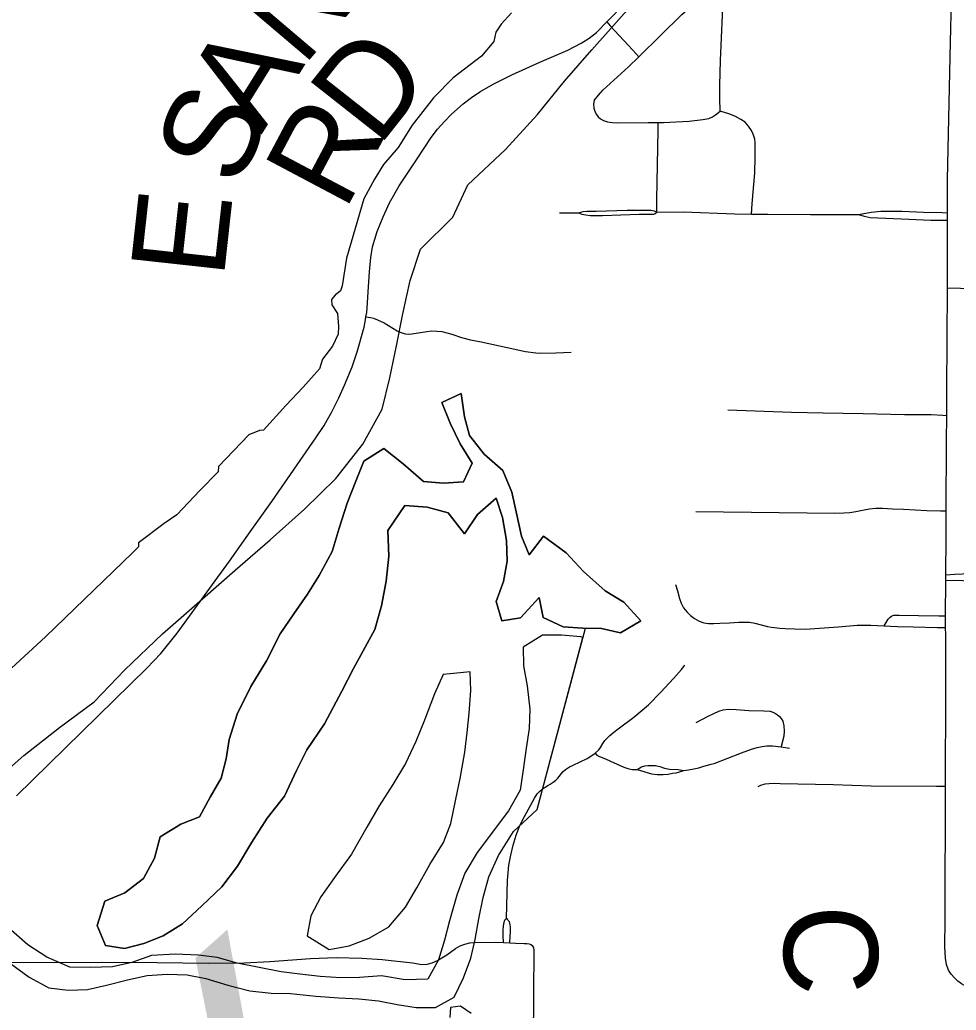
# Model space of a CAD drawing. Extents: x 0 to 34, y 0 to 22.
# Drawn here: x 5.3891 to 5.6728, y 18.8626 to 19.1628 of the extents above; entities that cross this region are included whole.
import ezdxf

# ---------------------------------------------------------------- set-up
doc = ezdxf.new("R2010")
doc.units = 0
for name, color, linetype in [('GM_X_Corporation', 7, 'Continuous'), ('GM_X_County_Road', 7, 'Continuous'), ('GM_X_County_Road_Text', 7, 'Continuous'), ('GM_X_County_Text', 7, 'Continuous'), ('GM_X_Major_Lake', 7, 'Continuous'), ('GM_X_Minor_River', 7, 'Continuous'), ('GM_X_Township_Road', 7, 'Continuous'), ('GM_X_Township_Road_Text', 7, 'Continuous')]:
    doc.layers.add(name, color=color, linetype=linetype)

msp = doc.modelspace()

# ---------------------------------------------------------------- linework, layer by layer
at = {"layer": 'GM_X_Corporation'}
msp.add_lwpolyline([(5.53804, 19.16489), (5.53491, 19.1615), (5.53335, 19.15907), (5.53265, 19.1562), (5.529, 19.15177), (5.5204, 19.14525), (5.51441, 19.13917), (5.50798, 19.13082), (5.50372, 19.12405), (5.49927, 19.11898), (5.4965, 19.11449), (5.49329, 19.1085), (5.48808, 19.09051), (5.48677, 19.08216), (5.48625, 19.08069), (5.4846, 19.07938), (5.48356, 19.078), (5.48365, 19.07643), (5.48538, 19.07382), (5.48564, 19.06983), (5.48556, 19.06748), (5.48382, 19.06383), (5.48078, 19.05992), (5.47991, 19.05705), (5.47496, 19.05149), (5.46966, 19.04593), (5.46288, 19.03846), (5.46175, 19.03828), (5.45845, 19.03698), (5.44932, 19.02742), (5.44914, 19.02578), (5.44359, 19.02012), (5.43664, 19.01274), (5.43281, 19.01013), (5.4251, 19.00425), (5.42508, 19.00301), (5.42334, 19.00135), (5.39692, 18.97581), (5.38137, 18.96156)], dxfattribs=at)
msp.add_lwpolyline([(5.53804, 19.16489), (5.53491, 19.1615), (5.53335, 19.15907), (5.53265, 19.1562), (5.529, 19.15177), (5.5204, 19.14525), (5.51441, 19.13917), (5.50798, 19.13082), (5.50372, 19.12405), (5.49927, 19.11898), (5.4965, 19.11449), (5.49329, 19.1085), (5.48808, 19.09051), (5.48677, 19.08216), (5.48625, 19.08069), (5.4846, 19.07938), (5.48356, 19.078), (5.48365, 19.07643), (5.48538, 19.07382), (5.48564, 19.06983), (5.48556, 19.06748), (5.48382, 19.06383), (5.48078, 19.05992), (5.47991, 19.05705), (5.47496, 19.05149), (5.46966, 19.04593), (5.46288, 19.03846), (5.46175, 19.03828), (5.45845, 19.03698), (5.44932, 19.02742), (5.44914, 19.02578), (5.44359, 19.02012), (5.43664, 19.01274), (5.43281, 19.01013), (5.4251, 19.00425), (5.42508, 19.00301), (5.42334, 19.00135), (5.39692, 18.97581), (5.38137, 18.96156)], dxfattribs=at)
at = {"layer": 'GM_X_County_Road'}
for points in [[(5.67014, 19.10206), (5.67014, 19.10434), (5.67013, 19.11432), (5.67096, 19.15158), (5.67146, 19.17329), (5.67138, 19.17787), (5.67097, 19.18372), (5.66994, 19.19099), (5.66932, 19.19432)], [(5.67013, 19.08151), (5.67016, 19.08649), (5.67014, 19.10206)], [(5.6699, 19.04285), (5.66994, 19.05042), (5.67013, 19.08151)], [(5.66973, 19.01394), (5.66985, 19.03495), (5.6699, 19.04285)], [(5.66961, 18.99299), (5.66963, 18.99458), (5.66963, 18.99492), (5.66968, 19.00567), (5.66973, 19.01394)], [(5.66956, 18.97859), (5.66954, 18.9821), (5.66961, 18.99299)], [(5.66954, 18.93053), (5.66965, 18.95937), (5.66958, 18.97639), (5.66956, 18.97859)], [(5.69312, 18.86585), (5.68487, 18.86739), (5.67878, 18.8687), (5.67726, 18.86915), (5.67578, 18.86977), (5.67439, 18.87059), (5.67322, 18.87143), (5.67221, 18.87244), (5.67119, 18.87351), (5.67046, 18.87476), (5.66978, 18.87645), (5.6695, 18.87831), (5.66932, 18.88181), (5.66938, 18.89006), (5.66954, 18.93053)]]:
    msp.add_lwpolyline(points, dxfattribs=at)
at = {"layer": 'GM_X_Major_Lake'}
msp.add_lwpolyline([(5.38029, 18.93104), (5.39035, 18.93977), (5.40116, 18.94832), (5.4116, 18.95611), (5.42089, 18.9658), (5.43228, 18.97663), (5.44442, 18.98726), (5.45429, 18.996), (5.46491, 19.00512), (5.47534, 19.01443), (5.48483, 19.02374), (5.49299, 19.03418), (5.49887, 19.04482), (5.50115, 19.05432), (5.50323, 19.064), (5.50513, 19.07369), (5.5074, 19.08376), (5.51044, 19.09326), (5.52031, 19.10294), (5.52486, 19.11282), (5.53624, 19.12346), (5.54592, 19.1341), (5.55408, 19.14416), (5.56242, 19.15366), (5.57552, 19.16848)], dxfattribs=at)
at = {"layer": 'GM_X_Minor_River'}
for p, q in [((5.5597, 18.97555), (5.55906, 18.97577)), ((5.51945, 18.96456), (5.51736, 18.96436))]:
    msp.add_line(p, q, dxfattribs=at)
for points in [[(5.41482, 18.89565), (5.42088, 18.89815), (5.42655, 18.90255), (5.42994, 18.90865), (5.43161, 18.91512), (5.43786, 18.91895), (5.44354, 18.92125), (5.44674, 18.92716), (5.45013, 18.93288), (5.45162, 18.93878), (5.45254, 18.94467), (5.45496, 18.95229), (5.4591, 18.96067), (5.4638, 18.96848), (5.46794, 18.97667), (5.47208, 18.98277), (5.47623, 18.98868), (5.47981, 18.9944), (5.48376, 19.00164), (5.48581, 19.00868), (5.48824, 19.0163), (5.49086, 19.02296), (5.4933, 19.02905), (5.49936, 19.03288), (5.50526, 19.02816), (5.51136, 19.02287), (5.51744, 19.02232), (5.52352, 19.02273), (5.52614, 19.02845), (5.52251, 19.03432), (5.51944, 19.04058), (5.51694, 19.04684), (5.52281, 19.04953), (5.52379, 19.0425), (5.52534, 19.03681), (5.52974, 19.03113), (5.53546, 19.02621), (5.53815, 19.01957), (5.53951, 19.01369), (5.54106, 19.00628), (5.54337, 19.00059), (5.54771, 19.00631), (5.55457, 19.00121), (5.55991, 18.99554), (5.5664, 18.98968), (5.57211, 18.98628), (5.57726, 18.9806), (5.57102, 18.97696), (5.56532, 18.97827), (5.55962, 18.97843), (5.55373, 18.97878), (5.54764, 18.98161), (5.54647, 18.98768), (5.54081, 18.98157), (5.53512, 18.9806), (5.53338, 18.98648), (5.53563, 18.99257), (5.53674, 18.99866), (5.53652, 19.00493), (5.53534, 19.01196), (5.53341, 19.01784), (5.52774, 19.01287), (5.52379, 19.00696), (5.51882, 19.0134), (5.51254, 19.01508), (5.50571, 19.01562), (5.50062, 19.00799), (5.50085, 19.0002), (5.50013, 18.9926), (5.49865, 18.98518), (5.4966, 18.97795), (5.4902, 18.96613), (5.48663, 18.95927), (5.48137, 18.94937), (5.47609, 18.94155), (5.47289, 18.93527), (5.46933, 18.92746), (5.46405, 18.92078), (5.45934, 18.91354), (5.45501, 18.90629), (5.45029, 18.9), (5.44425, 18.89427), (5.43839, 18.88873), (5.43252, 18.88509), (5.42665, 18.88279), (5.42078, 18.88124), (5.41508, 18.88216), (5.41258, 18.88823), (5.41482, 18.89565)], [(5.5664, 18.98968), (5.55991, 18.99554), (5.55457, 19.00121), (5.54771, 19.00631), (5.54337, 19.00059), (5.54106, 19.00628), (5.53951, 19.01369), (5.53815, 19.01957), (5.53546, 19.02621), (5.52974, 19.03113), (5.52534, 19.03681), (5.52379, 19.0425), (5.52281, 19.04953), (5.51694, 19.04684), (5.51944, 19.04058), (5.52251, 19.03432), (5.52614, 19.02845), (5.52352, 19.02273), (5.51744, 19.02232), (5.51136, 19.02287), (5.50526, 19.02816), (5.49936, 19.03288), (5.4933, 19.02905), (5.49086, 19.02296), (5.48824, 19.0163), (5.48581, 19.00868), (5.48376, 19.00164), (5.47981, 18.9944), (5.47623, 18.98868), (5.47208, 18.98277), (5.46794, 18.97667), (5.4638, 18.96848), (5.4591, 18.96067), (5.45496, 18.95229), (5.45254, 18.94467), (5.45162, 18.93878), (5.45013, 18.93288), (5.44674, 18.92716), (5.44354, 18.92125), (5.43786, 18.91895), (5.43161, 18.91512), (5.42994, 18.90865), (5.42655, 18.90255), (5.42088, 18.89815), (5.41482, 18.89565)], [(5.41482, 18.89565), (5.41258, 18.88823), (5.41508, 18.88216), (5.42078, 18.88124), (5.42665, 18.88279), (5.43252, 18.88509), (5.43839, 18.88873), (5.44425, 18.89427), (5.45029, 18.9), (5.45501, 18.90629), (5.45934, 18.91354), (5.46405, 18.92078), (5.46933, 18.92746), (5.47289, 18.93527), (5.47609, 18.94155), (5.48137, 18.94937), (5.48663, 18.95927), (5.4902, 18.96613), (5.4966, 18.97795), (5.49865, 18.98518), (5.50013, 18.9926), (5.50085, 19.0002), (5.50062, 19.00799), (5.50571, 19.01562), (5.51254, 19.01508), (5.51882, 19.0134), (5.52379, 19.00696), (5.52774, 19.01287), (5.53341, 19.01784), (5.53534, 19.01196), (5.53652, 19.00493), (5.53674, 18.99866), (5.53563, 18.99257), (5.53338, 18.98648), (5.53512, 18.9806), (5.54081, 18.98157), (5.54647, 18.98768), (5.54764, 18.98161), (5.55373, 18.97878), (5.55962, 18.97843), (5.56532, 18.97827), (5.57102, 18.97696), (5.57726, 18.9806), (5.57211, 18.98628), (5.5664, 18.98968)], [(5.38625, 18.87671), (5.39196, 18.87255), (5.39786, 18.86935), (5.40375, 18.86862), (5.40964, 18.86883), (5.41533, 18.87019), (5.42177, 18.87174), (5.42765, 18.8731), (5.43372, 18.87351), (5.4398, 18.87335), (5.4455, 18.87223), (5.45215, 18.87017), (5.45881, 18.86849), (5.46527, 18.86776), (5.47115, 18.8676), (5.47875, 18.86688), (5.48577, 18.86634), (5.49185, 18.86599), (5.49774, 18.86544), (5.50344, 18.86433), (5.50914, 18.86341), (5.51502, 18.86343), (5.5207, 18.8665), (5.52352, 18.87241), (5.52577, 18.87831), (5.52707, 18.88402), (5.52818, 18.89029), (5.52947, 18.89676), (5.53115, 18.90304), (5.53415, 18.90951), (5.53867, 18.91676), (5.54585, 18.92344), (5.56046, 18.97841)], [(5.55906, 18.97577), (5.55318, 18.97631), (5.54748, 18.97628), (5.54161, 18.97264), (5.54164, 18.96694), (5.54281, 18.96087), (5.54361, 18.95384), (5.54345, 18.94795), (5.54253, 18.94205), (5.54161, 18.9354), (5.5407, 18.92931), (5.53712, 18.92302), (5.52769, 18.91043), (5.52393, 18.90414), (5.5215, 18.89748), (5.51926, 18.88968), (5.51777, 18.88378), (5.5159, 18.87788), (5.5127, 18.87198), (5.50587, 18.87175), (5.49865, 18.87305), (5.49201, 18.87245), (5.48631, 18.87242), (5.48005, 18.87277), (5.47397, 18.8735), (5.46827, 18.87424), (5.45497, 18.87684), (5.44888, 18.87852), (5.44319, 18.87925), (5.43616, 18.8796), (5.42895, 18.87919), (5.42307, 18.87707), (5.4172, 18.87571), (5.41055, 18.87549), (5.40429, 18.87565), (5.39725, 18.87866), (5.39153, 18.88243), (5.38486, 18.88829)], [(5.55906, 18.97577), (5.55318, 18.97631), (5.54748, 18.97628), (5.54161, 18.97264), (5.54164, 18.96694), (5.54281, 18.96087), (5.54361, 18.95384), (5.54345, 18.94795), (5.54253, 18.94205), (5.54161, 18.9354), (5.5407, 18.92931), (5.53712, 18.92302), (5.52769, 18.91043), (5.52393, 18.90414), (5.5215, 18.89748), (5.51926, 18.88968), (5.51777, 18.88378), (5.5159, 18.87788), (5.5127, 18.87198), (5.50587, 18.87175), (5.49865, 18.87305), (5.49201, 18.87245), (5.48631, 18.87242), (5.48005, 18.87277), (5.47397, 18.8735), (5.46827, 18.87424), (5.45497, 18.87684), (5.44888, 18.87852), (5.44319, 18.87925), (5.43616, 18.8796), (5.42895, 18.87919), (5.42307, 18.87707), (5.4172, 18.87571), (5.41055, 18.87549), (5.40429, 18.87565), (5.39725, 18.87866), (5.39153, 18.88243), (5.38486, 18.88829)], [(5.38625, 18.87671), (5.39196, 18.87255), (5.39786, 18.86935), (5.40375, 18.86862), (5.40964, 18.86883), (5.41533, 18.87019), (5.42177, 18.87174), (5.42765, 18.8731), (5.43372, 18.87351), (5.4398, 18.87335), (5.4455, 18.87223), (5.45215, 18.87017), (5.45881, 18.86849), (5.46527, 18.86776), (5.47115, 18.8676), (5.47875, 18.86688), (5.48577, 18.86634), (5.49185, 18.86599), (5.49774, 18.86544), (5.50344, 18.86433), (5.50914, 18.86341), (5.51502, 18.86343), (5.5207, 18.8665), (5.52352, 18.87241), (5.52577, 18.87831), (5.52707, 18.88402), (5.52818, 18.89029), (5.52947, 18.89676), (5.53115, 18.90304), (5.53415, 18.90951), (5.53867, 18.91676), (5.54585, 18.92344), (5.5597, 18.97555)], [(5.51736, 18.96436), (5.51473, 18.95846), (5.51173, 18.95046), (5.50911, 18.94399), (5.50592, 18.93732), (5.50215, 18.93103), (5.49801, 18.92455), (5.49424, 18.91807), (5.48954, 18.90988), (5.48445, 18.90282), (5.4803, 18.89691), (5.4773, 18.8912), (5.47619, 18.88511), (5.48285, 18.88096), (5.48892, 18.88213), (5.49498, 18.88444), (5.50085, 18.88788), (5.50595, 18.8938), (5.50933, 18.89971), (5.51329, 18.90676), (5.51743, 18.91343), (5.51968, 18.91914), (5.52116, 18.92656), (5.52245, 18.93284), (5.52393, 18.94082), (5.52466, 18.94672), (5.5252, 18.95261), (5.52574, 18.95946), (5.52552, 18.96516), (5.51945, 18.96456)], [(5.52585, 18.86158), (5.52262, 18.86385), (5.51958, 18.86345), (5.51941, 18.86041)]]:
    msp.add_lwpolyline(points, dxfattribs=at)
at = {"layer": 'GM_X_Township_Road'}
for p, q in [((5.55258, 19.10427), (5.5583, 19.10432)), ((5.6197, 18.94238), (5.62223, 18.94199)), ((5.5356, 18.88306), (5.53759, 18.88299))]:
    msp.add_line(p, q, dxfattribs=at)
for points in [[(5.56688, 19.16215), (5.57259, 19.16793), (5.57637, 19.17149), (5.58061, 19.17467), (5.58636, 19.17913), (5.60686, 19.19434), (5.62229, 19.20622), (5.62789, 19.21008), (5.63348, 19.21364), (5.64112, 19.21765), (5.65035, 19.22204), (5.6542, 19.22388), (5.65669, 19.22537), (5.65813, 19.22632), (5.65925, 19.22711), (5.66128, 19.22885)], [(5.57667, 19.1516), (5.5832, 19.15807), (5.58962, 19.16439), (5.59217, 19.16662), (5.59859, 19.17124)], [(5.60126, 19.13513), (5.60115, 19.13906), (5.60115, 19.14304), (5.60141, 19.15045), (5.60198, 19.16422), (5.60197, 19.16622)], [(5.49395, 19.07272), (5.4942, 19.07412), (5.49444, 19.07698), (5.49464, 19.08037), (5.49501, 19.08638), (5.49543, 19.09074), (5.49598, 19.09401), (5.49737, 19.09867), (5.49913, 19.10309), (5.50106, 19.10732), (5.50406, 19.11247), (5.50943, 19.12062), (5.51375, 19.12711), (5.51564, 19.12961), (5.51771, 19.13197), (5.51991, 19.1342), (5.52343, 19.1373), (5.5259, 19.13923), (5.5285, 19.14099), (5.53246, 19.1433), (5.53815, 19.14608), (5.54666, 19.14993), (5.55508, 19.15365), (5.55915, 19.15573), (5.5616, 19.15724), (5.56382, 19.15892), (5.56688, 19.16215)], [(5.56688, 19.16215), (5.56796, 19.16099), (5.57481, 19.15361), (5.57667, 19.1516)], [(5.5631, 19.13833), (5.5644, 19.14001), (5.56573, 19.1415), (5.57353, 19.14851), (5.57667, 19.1516)], [(5.5631, 19.13833), (5.56286, 19.13725), (5.56296, 19.13599), (5.56339, 19.13481), (5.56382, 19.1341), (5.56435, 19.13343), (5.56499, 19.13279), (5.56593, 19.13226), (5.56717, 19.13189), (5.56867, 19.13163), (5.5702, 19.13153), (5.57947, 19.13169), (5.58251, 19.1317)], [(5.58251, 19.1317), (5.58413, 19.13171), (5.59185, 19.13211), (5.596, 19.13258), (5.59781, 19.1329), (5.59897, 19.13338), (5.59982, 19.13401), (5.60126, 19.13513)], [(5.61075, 19.10393), (5.611, 19.10704), (5.61174, 19.11642), (5.6119, 19.12118), (5.61185, 19.12429), (5.61188, 19.12557), (5.61172, 19.12663), (5.61129, 19.12818), (5.61075, 19.12929), (5.60989, 19.13061), (5.60879, 19.13174), (5.60749, 19.13263), (5.60593, 19.13349), (5.60418, 19.13417), (5.60126, 19.13513)], [(5.58207, 19.10452), (5.58203, 19.1083), (5.58246, 19.12928), (5.58251, 19.1317)], [(5.5583, 19.10432), (5.55981, 19.10467), (5.56091, 19.10477), (5.56215, 19.10477), (5.5637, 19.10477), (5.57306, 19.10507), (5.57691, 19.10512), (5.57871, 19.10512), (5.58026, 19.10512), (5.58124, 19.10495), (5.58207, 19.10452)], [(5.5583, 19.10432), (5.5594, 19.10387), (5.56055, 19.10367), (5.56191, 19.10352), (5.56558, 19.10348), (5.57675, 19.10386), (5.57931, 19.10386), (5.58081, 19.10386), (5.58117, 19.10392), (5.58154, 19.10409), (5.58207, 19.10452)], [(5.58207, 19.10452), (5.59009, 19.10455), (5.60566, 19.10399), (5.61075, 19.10393)], [(5.61075, 19.10393), (5.61567, 19.10386), (5.62861, 19.10381), (5.64312, 19.10374)], [(5.64312, 19.10374), (5.647, 19.1045), (5.64993, 19.10476), (5.65638, 19.10475), (5.66288, 19.1045), (5.6685, 19.10437), (5.67014, 19.10434)], [(5.64312, 19.10374), (5.64493, 19.10324), (5.64668, 19.10293), (5.649, 19.10281), (5.65619, 19.10243), (5.66507, 19.10206), (5.6685, 19.10206), (5.67014, 19.10206)], [(5.67013, 19.08151), (5.67405, 19.08141), (5.67561, 19.08138), (5.70361, 19.08105), (5.70672, 19.08116), (5.70981, 19.08151), (5.71285, 19.08217), (5.71579, 19.08316), (5.71721, 19.08379), (5.71993, 19.08531), (5.72251, 19.08704), (5.72499, 19.08892), (5.73083, 19.09405), (5.73535, 19.09772)], [(5.38808, 18.92758), (5.42753, 18.96626), (5.4318, 18.97075), (5.43679, 18.97687), (5.44668, 18.99048), (5.45259, 18.99867), (5.45893, 19.00764), (5.46541, 19.01683), (5.47879, 19.03606), (5.48129, 19.03984), (5.48235, 19.04162), (5.48349, 19.04375), (5.48577, 19.04824), (5.48748, 19.05209), (5.48983, 19.05757), (5.49132, 19.06213), (5.49337, 19.06963), (5.4938, 19.07185), (5.49395, 19.07272)], [(5.49395, 19.07272), (5.49535, 19.07252), (5.49623, 19.07232), (5.4975, 19.07185), (5.49945, 19.07094), (5.5034, 19.06854), (5.5048, 19.06792), (5.50591, 19.06759), (5.5069, 19.0675), (5.50781, 19.06759), (5.51239, 19.06833), (5.51392, 19.0685), (5.51545, 19.06847), (5.51697, 19.06831), (5.51993, 19.06749), (5.52286, 19.06653), (5.52566, 19.06583), (5.52885, 19.06524), (5.54234, 19.06225), (5.54538, 19.06183), (5.54691, 19.06172), (5.55153, 19.06182), (5.55615, 19.06202)], [(5.60356, 19.04455), (5.62284, 19.0439), (5.63248, 19.0437), (5.64459, 19.04344), (5.65715, 19.04312), (5.6652, 19.04312), (5.66868, 19.04292), (5.6699, 19.04285)], [(5.5939, 19.01375), (5.63602, 19.0133), (5.63868, 19.01336), (5.64053, 19.01342), (5.64238, 19.01373), (5.64485, 19.01423), (5.64646, 19.0146), (5.64843, 19.01478), (5.65043, 19.01475), (5.6535, 19.01457), (5.65677, 19.01447), (5.6639, 19.01409), (5.66798, 19.01393), (5.66973, 19.01394)], [(5.66961, 18.99299), (5.69559, 18.9924), (5.7438, 18.9916), (5.76403, 18.99116), (5.77771, 18.99073)], [(5.66963, 18.99458), (5.67231, 18.99475), (5.6747, 18.99491), (5.68077, 18.99501), (5.70614, 18.99484), (5.73295, 18.99503), (5.74677, 18.99465), (5.75942, 18.99406), (5.77629, 18.99348), (5.77773, 18.99344), (5.7909, 18.99298), (5.79472, 18.99273), (5.7957, 18.99258), (5.7968, 18.99219), (5.79835, 18.99145)], [(5.58778, 18.99162), (5.5883, 18.98974), (5.58894, 18.98739), (5.58945, 18.98592), (5.5902, 18.98456), (5.59114, 18.98333), (5.59226, 18.98225), (5.59351, 18.98132), (5.59488, 18.98056), (5.59634, 18.98004), (5.59773, 18.97981), (5.59931, 18.97977), (5.60114, 18.97986), (5.60407, 18.98001), (5.6069, 18.98023), (5.60862, 18.98026), (5.61017, 18.98018), (5.61181, 18.9799), (5.61563, 18.97894), (5.61674, 18.9787), (5.61775, 18.97855), (5.61931, 18.97844), (5.62098, 18.97832), (5.62377, 18.97823), (5.62715, 18.97813), (5.63701, 18.9788), (5.64052, 18.97911), (5.64273, 18.97927), (5.64455, 18.97933), (5.64693, 18.9793), (5.65098, 18.97908)], [(5.65098, 18.97908), (5.6522, 18.98107), (5.65245, 18.98139), (5.6528, 18.98174), (5.65316, 18.98202), (5.65358, 18.9822), (5.6539, 18.9823), (5.65433, 18.98234), (5.65549, 18.98234), (5.66134, 18.98223), (5.6675, 18.98213), (5.66954, 18.9821)], [(5.65098, 18.97908), (5.65289, 18.97895), (5.65497, 18.97885), (5.6597, 18.97878), (5.66707, 18.97864), (5.66956, 18.97859)], [(5.56341, 18.94049), (5.5645, 18.94151), (5.56498, 18.94219), (5.56573, 18.94344), (5.56633, 18.94429), (5.56702, 18.94504), (5.56788, 18.94589), (5.56908, 18.94688), (5.57037, 18.94784), (5.57511, 18.95138), (5.57951, 18.95512), (5.5832, 18.95886), (5.58724, 18.96321), (5.58957, 18.96591), (5.59053, 18.96714)], [(5.59398, 18.94982), (5.59762, 18.95172), (5.59937, 18.95252), (5.60082, 18.95322), (5.60216, 18.95367), (5.60391, 18.95382), (5.60611, 18.95372), (5.60995, 18.95342), (5.61454, 18.95337), (5.61644, 18.95322), (5.61774, 18.95277), (5.61863, 18.95217), (5.61928, 18.95157), (5.61978, 18.95098), (5.62023, 18.95018), (5.62052, 18.94876), (5.62068, 18.94718), (5.62053, 18.94564), (5.61983, 18.94289), (5.6197, 18.94238)], [(5.59852, 18.93715), (5.59942, 18.9374), (5.60771, 18.94064), (5.6108, 18.94169), (5.61245, 18.94219), (5.61395, 18.94254), (5.61544, 18.94274), (5.61709, 18.94274), (5.6197, 18.94238)], [(5.53651, 18.89041), (5.53688, 18.90199), (5.53699, 18.90418), (5.53728, 18.90651), (5.53783, 18.90959), (5.53856, 18.91264), (5.53946, 18.91563), (5.54062, 18.91854), (5.54198, 18.92135), (5.54501, 18.92683), (5.54587, 18.92813), (5.54652, 18.92889), (5.54729, 18.92957), (5.54821, 18.93019), (5.5491, 18.93066), (5.5498, 18.93108), (5.55068, 18.9317), (5.55146, 18.93231), (5.55206, 18.93291), (5.55256, 18.93354), (5.55309, 18.93428), (5.55374, 18.93498), (5.55442, 18.93558), (5.55502, 18.93599), (5.55562, 18.93632), (5.55672, 18.93686), (5.56098, 18.93886), (5.56242, 18.93976), (5.56341, 18.94049)], [(5.56341, 18.94049), (5.56393, 18.93992), (5.56448, 18.93955), (5.56518, 18.93925), (5.56653, 18.93877), (5.56807, 18.93812), (5.57205, 18.93626), (5.57329, 18.93584), (5.57461, 18.93558), (5.57616, 18.93553)], [(5.57616, 18.93553), (5.57741, 18.93631), (5.57846, 18.93671), (5.57931, 18.93681), (5.58026, 18.93681), (5.58171, 18.93676), (5.58295, 18.93646), (5.58435, 18.93596), (5.58589, 18.93569), (5.58852, 18.93553), (5.59028, 18.93529)], [(5.57616, 18.93553), (5.58044, 18.93423), (5.58215, 18.93401), (5.584, 18.93401), (5.58549, 18.93416), (5.58684, 18.93441), (5.58792, 18.93457), (5.58896, 18.93481), (5.59028, 18.93529)], [(5.59028, 18.93529), (5.5917, 18.93549), (5.59324, 18.93573), (5.59477, 18.93608), (5.59627, 18.93652), (5.59852, 18.93715)], [(5.61281, 18.9304), (5.6136, 18.93083), (5.6149, 18.93119), (5.61614, 18.93135), (5.61787, 18.93141), (5.61941, 18.93133), (5.63552, 18.93104), (5.64699, 18.9306), (5.66683, 18.93053), (5.66954, 18.93053)], [(5.5356, 18.88306), (5.53556, 18.88518), (5.53557, 18.88699), (5.53558, 18.88798), (5.53571, 18.88884), (5.5358, 18.88921), (5.53592, 18.88965), (5.53615, 18.89005), (5.53651, 18.89041)], [(5.53759, 18.88299), (5.53768, 18.88505), (5.53773, 18.88637), (5.5377, 18.88789), (5.53766, 18.88848), (5.53755, 18.88898), (5.53741, 18.88938), (5.53709, 18.88982), (5.53682, 18.89015), (5.53651, 18.89041)], [(5.38116, 18.87708), (5.4137, 18.87718), (5.43075, 18.87706), (5.44623, 18.87688), (5.45709, 18.87699), (5.46482, 18.87737), (5.47716, 18.8783), (5.48491, 18.87851), (5.49267, 18.87837), (5.49886, 18.87799), (5.50809, 18.8769), (5.51093, 18.87647), (5.51255, 18.87654), (5.51403, 18.87692), (5.51564, 18.87763), (5.51699, 18.87841), (5.51843, 18.8794), (5.5211, 18.8813), (5.52245, 18.88206), (5.52388, 18.88265), (5.52538, 18.88299), (5.52692, 18.88312), (5.53311, 18.88316), (5.5356, 18.88306)], [(5.51725, 18.80661), (5.52452, 18.80977), (5.53003, 18.81217), (5.53432, 18.81394), (5.53573, 18.81459), (5.53708, 18.81535), (5.53835, 18.81623), (5.53956, 18.81719), (5.54181, 18.81933), (5.5428, 18.82053), (5.54358, 18.82186), (5.54408, 18.8233), (5.54431, 18.82483), (5.54444, 18.82948), (5.5447, 18.8527), (5.54485, 18.86818), (5.54496, 18.88003), (5.5449, 18.88095), (5.54482, 18.88134), (5.5447, 18.88167), (5.54437, 18.88221)], [(5.53759, 18.88299), (5.53931, 18.88292), (5.54188, 18.88281), (5.54272, 18.88276), (5.54337, 18.88266), (5.54394, 18.88246), (5.54437, 18.88221)]]:
    msp.add_lwpolyline(points, dxfattribs=at)

# ---------------------------------------------------------------- texts
at = {"layer": 'GM_X_County_Road_Text'}
msp.add_text('C', height=0.02841, rotation=271.5223, dxfattribs=at).set_placement((5.62021, 18.8942))
at = {"layer": 'GM_X_County_Text'}
msp.add_text('Y', height=0.0947, rotation=41.6931, dxfattribs=at).set_placement((5.45397, 18.76199))
at = {"layer": 'GM_X_Township_Road_Text'}
for s, rotation, p in [('N', 49.665, (5.47486, 19.1483)), ('A', 58.1166, (5.46231, 19.12796)), ('D', 51.7646, (5.4977, 19.12389)), ('S', 66.9474, (5.45534, 19.11135)), ('R', 62.0515, (5.4875, 19.10441)), ('E', 83.7391, (5.45083, 19.08404))]:
    msp.add_text(s, height=0.02841, rotation=rotation, dxfattribs=at).set_placement(p)

doc.saveas('drawing.dxf')
